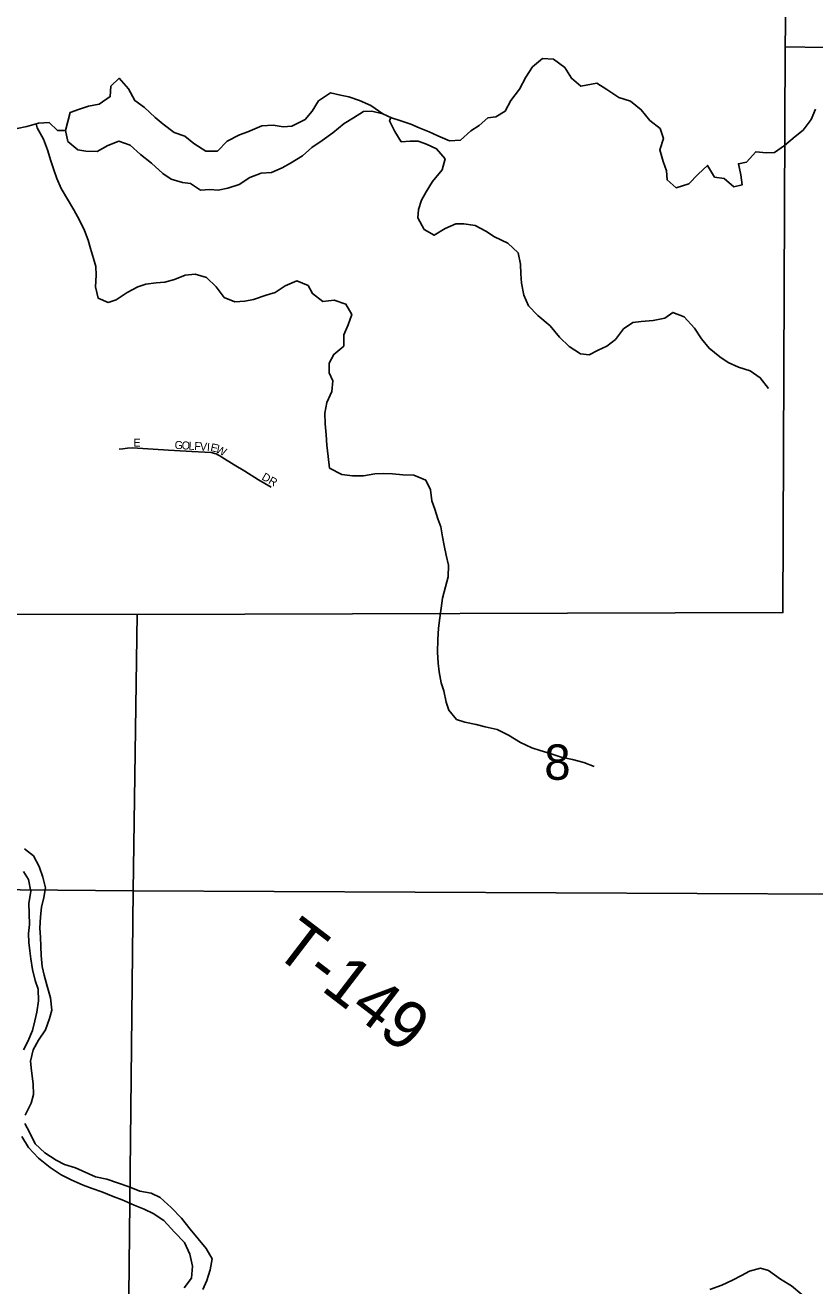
# Model space of a CAD drawing. Extents: x 1772825 to 1773716, y 1138558 to 1139032.
# Drawn here: x 1772828.423 to 1772828.89, y 1138559.891 to 1138560.637 of the extents above; entities that cross this region are included whole.
import ezdxf

# ---------------------------------------------------------------- set-up
doc = ezdxf.new("R2010")
doc.units = 0
for name, color, linetype in [('GM_X_Major_River', 7, 'Continuous'), ('GM_X_Minor_Lake', 7, 'Continuous'), ('GM_X_Minor_River', 7, 'Continuous'), ('GM_X_Section', 7, 'Continuous'), ('GM_X_Section_Text', 7, 'Continuous'), ('GM_X_Township_Road_Text', 7, 'Continuous'), ('GM_X_Township_Subdivision', 7, 'Continuous'), ('GM_X_Township_Subdivision_Text', 7, 'Continuous')]:
    doc.layers.add(name, color=color, linetype=linetype)

msp = doc.modelspace()

# ---------------------------------------------------------------- linework, layer by layer
at = {"layer": 'GM_X_Major_River'}
for points in [[(1772828.42298, 1138559.9924), (1772828.42664, 1138559.99958), (1772828.428, 1138560.0047), (1772828.42786, 1138560.01096), (1772828.42678, 1138560.01855), (1772828.42625, 1138560.02444), (1772828.42782, 1138560.03107), (1772828.4309, 1138560.03673), (1772828.43512, 1138560.04296), (1772828.43744, 1138560.04958), (1772828.43881, 1138560.05451), (1772828.4381, 1138560.06191), (1772828.43607, 1138560.06876), (1772828.43422, 1138560.07522), (1772828.43312, 1138560.08035), (1772828.43259, 1138560.0868), (1772828.43225, 1138560.09212), (1772828.43211, 1138560.09781), (1772828.43176, 1138560.10312), (1772828.43219, 1138560.10976), (1772828.4328, 1138560.11545), (1772828.43417, 1138560.12113), (1772828.43516, 1138560.12681), (1772828.4335, 1138560.13327), (1772828.43127, 1138560.13955), (1772828.42791, 1138560.14584), (1772828.42263, 1138560.15005)], [(1772828.42215, 1138560.13658), (1772828.42496, 1138560.13182), (1772828.42642, 1138560.12479), (1772828.42523, 1138560.11778), (1772828.42538, 1138560.11171), (1772828.42571, 1138560.10526), (1772828.4251, 1138560.09995), (1772828.42525, 1138560.09464), (1772828.42579, 1138560.0897), (1772828.42632, 1138560.08495), (1772828.42741, 1138560.0785), (1772828.42888, 1138560.07203), (1772828.43074, 1138560.0669), (1772828.43088, 1138560.06007), (1772828.42988, 1138560.05344), (1772828.4287, 1138560.04832), (1772828.42733, 1138560.04245), (1772828.42463, 1138560.03602), (1772828.42213, 1138560.03111)], [(1772828.50288, 1138559.94362), (1772828.49758, 1138559.94631), (1772828.49076, 1138559.9475), (1772828.48452, 1138559.95001), (1772828.47771, 1138559.95234), (1772828.47127, 1138559.95448), (1772828.46464, 1138559.95585), (1772828.45273, 1138559.96126), (1772828.44629, 1138559.9632), (1772828.44138, 1138559.9657), (1772828.43477, 1138559.97012), (1772828.42893, 1138559.97547), (1772828.42556, 1138559.98233), (1772828.42294, 1138559.98747)], [(1772828.42099, 1138559.97971), (1772828.42512, 1138559.97322), (1772828.43095, 1138559.96692), (1772828.43793, 1138559.96137), (1772828.44435, 1138559.95714), (1772828.45021, 1138559.95407), (1772828.4574, 1138559.95098), (1772828.4627, 1138559.94904), (1772828.46837, 1138559.9471), (1772828.47518, 1138559.9442), (1772828.48048, 1138559.94227), (1772828.48748, 1138559.93918), (1772828.49334, 1138559.93686), (1772828.49882, 1138559.93416), (1772828.50505, 1138559.93013), (1772828.51127, 1138559.92325), (1772828.51729, 1138559.91714), (1772828.52047, 1138559.91009)], [(1772828.52809, 1138559.88936), (1772828.53041, 1138559.89465), (1772828.53254, 1138559.9009), (1772828.53354, 1138559.90734), (1772828.53017, 1138559.91344), (1772828.52527, 1138559.91917), (1772828.52057, 1138559.92489), (1772828.5155, 1138559.93138), (1772828.50947, 1138559.93769), (1772828.50288, 1138559.94362)], [(1772828.52047, 1138559.91009), (1772828.52193, 1138559.90306), (1772828.52131, 1138559.89605), (1772828.51709, 1138559.8902)]]:
    msp.add_lwpolyline(points, dxfattribs=at)
at = {"layer": 'GM_X_Minor_Lake'}
for points in [[(1772828.63456, 1138560.58474), (1772828.62738, 1138560.58972), (1772828.62076, 1138560.59262), (1772828.61452, 1138560.59494), (1772828.60959, 1138560.59593), (1772828.60353, 1138560.5973), (1772828.59648, 1138560.59242), (1772828.59283, 1138560.58638), (1772828.58862, 1138560.58148), (1772828.58081, 1138560.57755), (1772828.57568, 1138560.57721), (1772828.56962, 1138560.57802), (1772828.56297, 1138560.57769), (1772828.55479, 1138560.57415), (1772828.54984, 1138560.57248), (1772828.54241, 1138560.56855), (1772828.53668, 1138560.56271), (1772828.52985, 1138560.56276), (1772828.52286, 1138560.56718), (1772828.51739, 1138560.57158), (1772828.51115, 1138560.57372), (1772828.50473, 1138560.5787), (1772828.49983, 1138560.58272), (1772828.49361, 1138560.58864), (1772828.48795, 1138560.59267), (1772828.48421, 1138560.59953), (1772828.47856, 1138560.60583), (1772828.47379, 1138560.60112), (1772828.47336, 1138560.59506), (1772828.46688, 1138560.59055), (1772828.46042, 1138560.58927), (1772828.45452, 1138560.58742), (1772828.44957, 1138560.58556), (1772828.44684, 1138560.57496)], [(1772828.44684, 1138560.57496), (1772828.44831, 1138560.5685), (1772828.45415, 1138560.56352), (1772828.45889, 1138560.56273), (1772828.46572, 1138560.56249), (1772828.47201, 1138560.56604), (1772828.47848, 1138560.56865), (1772828.4851, 1138560.56633), (1772828.49132, 1138560.56078), (1772828.49773, 1138560.55561), (1772828.50452, 1138560.54949), (1772828.50943, 1138560.54623), (1772828.51605, 1138560.54428), (1772828.52079, 1138560.54367), (1772828.52664, 1138560.53965), (1772828.53234, 1138560.53998), (1772828.53708, 1138560.53957), (1772828.54297, 1138560.54085), (1772828.54963, 1138560.54308), (1772828.55592, 1138560.5472), (1772828.56257, 1138560.54962), (1772828.56865, 1138560.55014), (1772828.57493, 1138560.55294), (1772828.57989, 1138560.55556), (1772828.58694, 1138560.55987), (1772828.59248, 1138560.56495), (1772828.59858, 1138560.56907), (1772828.60506, 1138560.57358), (1772828.61175, 1138560.57903), (1772828.61727, 1138560.5824), (1772828.62318, 1138560.58615), (1772828.62812, 1138560.5863), (1772828.63456, 1138560.58474)]]:
    msp.add_lwpolyline(points, dxfattribs=at)
at = {"layer": 'GM_X_Minor_River'}
for points in [[(1772828.41839, 1138560.57612), (1772828.42409, 1138560.57741), (1772828.43093, 1138560.57925), (1772828.4372, 1138560.57959), (1772828.4421, 1138560.575), (1772828.44684, 1138560.57496), (1772828.44831, 1138560.5685), (1772828.45415, 1138560.56352), (1772828.45889, 1138560.56273), (1772828.46572, 1138560.56249), (1772828.47201, 1138560.56604), (1772828.47848, 1138560.56865), (1772828.4851, 1138560.56633), (1772828.49132, 1138560.56078), (1772828.49773, 1138560.55561), (1772828.50452, 1138560.54949), (1772828.50943, 1138560.54623), (1772828.51605, 1138560.54428), (1772828.52079, 1138560.54367), (1772828.52664, 1138560.53965), (1772828.53234, 1138560.53998), (1772828.53708, 1138560.53957), (1772828.54297, 1138560.54085), (1772828.54963, 1138560.54308), (1772828.55592, 1138560.5472), (1772828.56257, 1138560.54962), (1772828.56865, 1138560.55014), (1772828.57493, 1138560.55294), (1772828.57989, 1138560.55556), (1772828.58694, 1138560.55987), (1772828.59248, 1138560.56495), (1772828.59858, 1138560.56907), (1772828.60506, 1138560.57358), (1772828.61175, 1138560.57903), (1772828.61727, 1138560.5824), (1772828.62318, 1138560.58615), (1772828.62812, 1138560.5863), (1772828.63456, 1138560.58474), (1772828.63966, 1138560.58242), (1772828.64458, 1138560.58087), (1772828.65102, 1138560.57873), (1772828.65593, 1138560.57661), (1772828.66199, 1138560.5741), (1772828.66709, 1138560.57178), (1772828.6739, 1138560.56888), (1772828.68036, 1138560.56922), (1772828.68666, 1138560.57467), (1772828.69142, 1138560.57786), (1772828.69658, 1138560.58237), (1772828.70133, 1138560.58309), (1772828.70686, 1138560.58647), (1772828.71013, 1138560.5927), (1772828.7153, 1138560.59949), (1772828.71915, 1138560.60648), (1772828.72299, 1138560.61252), (1772828.72891, 1138560.6176), (1772828.73536, 1138560.61717), (1772828.74215, 1138560.61218), (1772828.74609, 1138560.6059), (1772828.75155, 1138560.60111), (1772828.76105, 1138560.60294), (1772828.76691, 1138560.59929), (1772828.77408, 1138560.59449), (1772828.7809, 1138560.59236), (1772828.78731, 1138560.58719), (1772828.79238, 1138560.58089), (1772828.79861, 1138560.5761), (1772828.80046, 1138560.57021), (1772828.79833, 1138560.56358), (1772828.80036, 1138560.55655), (1772828.80222, 1138560.55104), (1772828.80256, 1138560.54572), (1772828.80802, 1138560.54113), (1772828.81544, 1138560.54335), (1772828.82099, 1138560.54919), (1772828.82653, 1138560.55427), (1772828.83065, 1138560.54741), (1772828.83634, 1138560.54661), (1772828.84199, 1138560.54163), (1772828.84693, 1138560.54273), (1772828.84622, 1138560.54881), (1772828.84475, 1138560.55527), (1772828.8495, 1138560.55618), (1772828.85505, 1138560.5624), (1772828.8613, 1138560.56178)], [(1772828.63935, 1138560.58256), (1772828.63851, 1138560.58072), (1772828.64169, 1138560.57444), (1772828.64544, 1138560.56834), (1772828.65075, 1138560.56868), (1772828.6555, 1138560.56864), (1772828.66042, 1138560.5669), (1772828.66628, 1138560.5642), (1772828.67136, 1138560.55828), (1772828.6696, 1138560.55166), (1772828.66386, 1138560.54487), (1772828.66021, 1138560.53864), (1772828.65732, 1138560.53373), (1772828.65557, 1138560.52824), (1772828.65516, 1138560.52331), (1772828.6589, 1138560.51646), (1772828.66495, 1138560.513), (1772828.67143, 1138560.51693), (1772828.67771, 1138560.51973), (1772828.68245, 1138560.51969), (1772828.68909, 1138560.51869), (1772828.69551, 1138560.51542), (1772828.70061, 1138560.51197), (1772828.70836, 1138560.50831), (1772828.71458, 1138560.50257), (1772828.71586, 1138560.49592), (1772828.71619, 1138560.49023), (1772828.71653, 1138560.48473), (1772828.718, 1138560.47751), (1772828.72061, 1138560.47123), (1772828.72626, 1138560.46549), (1772828.73342, 1138560.45937), (1772828.73906, 1138560.45269), (1772828.74471, 1138560.44715), (1772828.75132, 1138560.44273), (1772828.75663, 1138560.44231), (1772828.76177, 1138560.44493), (1772828.76691, 1138560.44736), (1772828.77206, 1138560.4513), (1772828.77685, 1138560.45753), (1772828.78238, 1138560.46128), (1772828.78732, 1138560.462), (1772828.79435, 1138560.46252), (1772828.80119, 1138560.46398), (1772828.80596, 1138560.46736), (1772828.81277, 1138560.46465), (1772828.81879, 1138560.45797), (1772828.82291, 1138560.45168), (1772828.82743, 1138560.44614), (1772828.83384, 1138560.44097), (1772828.83875, 1138560.43771), (1772828.8448, 1138560.43501), (1772828.8518, 1138560.43268), (1772828.85765, 1138560.42866), (1772828.86254, 1138560.42236)], [(1772828.8613, 1138560.56178), (1772828.86605, 1138560.56193), (1772828.87196, 1138560.56606), (1772828.87826, 1138560.57133), (1772828.88303, 1138560.57508), (1772828.88782, 1138560.5815), (1772828.89034, 1138560.58755)], [(1772828.42951, 1138560.57887), (1772828.43015, 1138560.57661), (1772828.4339, 1138560.56975), (1772828.43632, 1138560.56347), (1772828.43817, 1138560.55701), (1772828.44002, 1138560.55168), (1772828.44169, 1138560.54655), (1772828.44431, 1138560.54065), (1772828.4518, 1138560.52807), (1772828.45517, 1138560.52198), (1772828.45816, 1138560.51588), (1772828.46021, 1138560.50999), (1772828.46169, 1138560.50524), (1772828.46354, 1138560.49915), (1772828.46483, 1138560.4944), (1772828.46498, 1138560.48928), (1772828.46474, 1138560.48245), (1772828.46621, 1138560.4758), (1772828.47207, 1138560.47329), (1772828.47683, 1138560.47477), (1772828.48331, 1138560.47908), (1772828.4896, 1138560.48245), (1772828.49435, 1138560.48412), (1772828.50043, 1138560.48484), (1772828.50556, 1138560.48518), (1772828.51145, 1138560.48684), (1772828.51773, 1138560.48945), (1772828.52362, 1138560.48997), (1772828.53024, 1138560.48803), (1772828.53608, 1138560.48248), (1772828.54078, 1138560.47619), (1772828.54702, 1138560.47367), (1772828.55291, 1138560.47401), (1772828.55804, 1138560.47492), (1772828.56564, 1138560.47752), (1772828.57078, 1138560.47919), (1772828.57669, 1138560.48312), (1772828.58373, 1138560.48592), (1772828.59035, 1138560.48321), (1772828.59297, 1138560.47845), (1772828.59901, 1138560.47385), (1772828.60584, 1138560.47456), (1772828.61266, 1138560.47223), (1772828.61622, 1138560.46613), (1772828.61408, 1138560.45989), (1772828.61157, 1138560.45403), (1772828.61152, 1138560.44739), (1772828.60561, 1138560.4425), (1772828.60272, 1138560.43721), (1772828.60287, 1138560.43152), (1772828.60492, 1138560.42677), (1772828.6043, 1138560.42051), (1772828.60141, 1138560.41408), (1772828.60022, 1138560.40764), (1772828.60037, 1138560.40138), (1772828.60108, 1138560.39493), (1772828.60141, 1138560.38885), (1772828.60212, 1138560.38202), (1772828.60302, 1138560.37519), (1772828.61039, 1138560.37153), (1772828.61664, 1138560.37072), (1772828.6231, 1138560.37067), (1772828.62974, 1138560.37176), (1772828.63506, 1138560.3721), (1772828.64018, 1138560.37187), (1772828.64644, 1138560.37125), (1772828.65289, 1138560.37102), (1772828.65988, 1138560.36812), (1772828.66269, 1138560.36241), (1772828.66359, 1138560.35595), (1772828.66526, 1138560.35101), (1772828.66711, 1138560.3453), (1772828.66879, 1138560.34055), (1772828.66988, 1138560.33447), (1772828.67079, 1138560.32934), (1772828.67207, 1138560.32364), (1772828.67336, 1138560.31775), (1772828.67312, 1138560.31092), (1772828.67156, 1138560.30506), (1772828.6698, 1138560.29824), (1772828.669, 1138560.29237), (1772828.6682, 1138560.28668), (1772828.66739, 1138560.28043), (1772828.66715, 1138560.27379), (1772828.66691, 1138560.26639), (1772828.66724, 1138560.25975), (1772828.66777, 1138560.25463), (1772828.66905, 1138560.24817), (1772828.67053, 1138560.24342), (1772828.672, 1138560.23677), (1772828.67348, 1138560.23201), (1772828.67818, 1138560.22647), (1772828.68311, 1138560.22492), (1772828.68974, 1138560.22354), (1772828.69504, 1138560.22218), (1772828.70205, 1138560.22061), (1772828.70885, 1138560.21714), (1772828.71603, 1138560.21291), (1772828.72264, 1138560.20964), (1772828.72757, 1138560.20808), (1772828.73343, 1138560.20633)], [(1772828.73343, 1138560.20633), (1772828.74006, 1138560.2042), (1772828.74669, 1138560.20282), (1772828.75332, 1138560.20106), (1772828.75956, 1138560.19874)], [(1772828.82786, 1138559.8892), (1772828.8349, 1138559.8918), (1772828.84137, 1138559.89479), (1772828.84651, 1138559.8976), (1772828.85127, 1138559.90021), (1772828.85774, 1138559.90187), (1772828.86266, 1138559.90051), (1772828.86964, 1138559.89533), (1772828.87625, 1138559.89149), (1772828.88229, 1138559.88632)]]:
    msp.add_lwpolyline(points, dxfattribs=at)
at = {"layer": 'GM_X_Section'}
for points in [[(1772828.49974, 1138561.13793), (1772828.99654, 1138561.1389), (1772828.98978, 1138560.62246), (1772828.87252, 1138560.62449), (1772828.87494, 1138560.7948), (1772828.49505, 1138560.7937)], [(1772828.98978, 1138560.62246), (1772828.98713, 1138560.12285), (1772828.48695, 1138560.12513), (1772828.48933, 1138560.28863), (1772828.87111, 1138560.28971), (1772828.87252, 1138560.62449)], [(1772827.97512, 1138560.2893), (1772828.48933, 1138560.28863), (1772828.48695, 1138560.12513), (1772827.9741, 1138560.12959)], [(1772828.48695, 1138560.12513), (1772828.48165, 1138559.62726), (1772827.97276, 1138559.62923), (1772827.9741, 1138560.12959)], [(1772828.98713, 1138560.12285), (1772828.97915, 1138559.62196), (1772828.48165, 1138559.62726), (1772828.48695, 1138560.12513)]]:
    msp.add_lwpolyline(points, close=True, dxfattribs=at)
at = {"layer": 'GM_X_Township_Subdivision'}
msp.add_lwpolyline([(1772828.47868, 1138560.38643), (1772828.48086, 1138560.38669), (1772828.48361, 1138560.38702), (1772828.48661, 1138560.38716), (1772828.50771, 1138560.38591), (1772828.51823, 1138560.38527), (1772828.52161, 1138560.38509), (1772828.52932, 1138560.38468), (1772828.53287, 1138560.38441), (1772828.53391, 1138560.38424), (1772828.53496, 1138560.38395), (1772828.53598, 1138560.38357), (1772828.53695, 1138560.38313), (1772828.53822, 1138560.38247), (1772828.5394, 1138560.38179), (1772828.54671, 1138560.37711), (1772828.55286, 1138560.37334), (1772828.56098, 1138560.36832), (1772828.56856, 1138560.36393)], dxfattribs=at)

# ---------------------------------------------------------------- texts
at = {"layer": 'GM_X_Section_Text'}
msp.add_text('8', height=0.02093, rotation=0.00001, dxfattribs=at).set_placement((1772828.73, 1138560.19082))
at = {"layer": 'GM_X_Township_Road_Text'}
msp.add_text('T-149', height=0.028409, rotation=322.57317, dxfattribs=at).set_placement((1772828.56892, 1138560.08852))
at = {"layer": 'GM_X_Township_Subdivision_Text'}
for s, height, rotation, p in [('E', 0.00473, 0.00001, (1772828.48708, 1138560.38793)), ('G', 0.00473, 356.44548, (1772828.5113, 1138560.38668)), ('O', 0.00473, 356.45734, (1772828.51546, 1138560.38642)), ('L', 0.00473, 356.44582, (1772828.51961, 1138560.38617)), ('F', 0.00473, 356.44582, (1772828.52294, 1138560.38596)), ('V', 0.00473, 356.44548, (1772828.52627, 1138560.38575)), ('I', 0.00473, 356.4608, (1772828.53043, 1138560.38549)), ('E', 0.00473, 347.40157, (1772828.53231, 1138560.38539)), ('W', 0.00473, 334.3975, (1772828.5353, 1138560.38476)), ('DR', 0.004735, 330.64938, (1772828.56252, 1138560.36865))]:
    msp.add_text(s, height=height, rotation=rotation, dxfattribs=at).set_placement(p)

doc.saveas('drawing.dxf')
